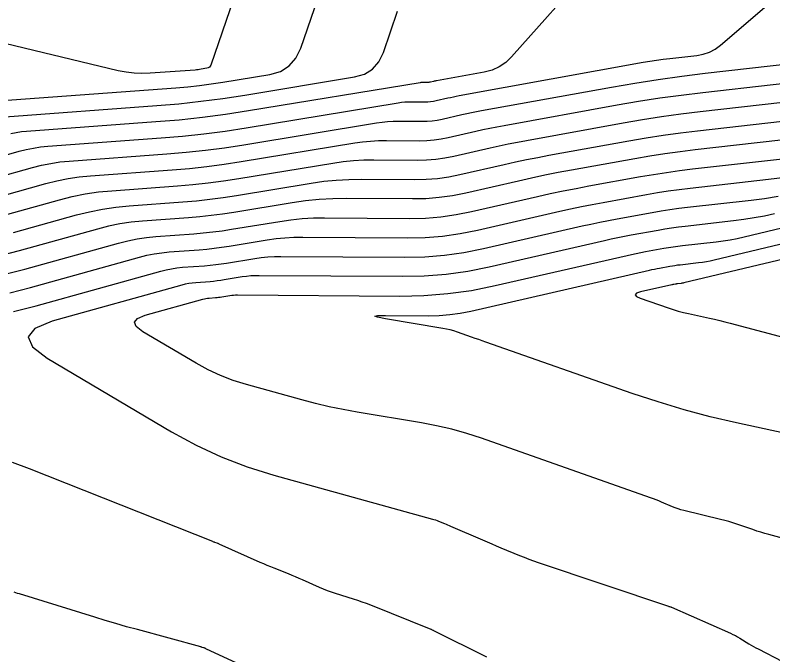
# Model space of a CAD drawing. Extents: x 1354696 to 1366163, y 660729 to 670380.
# Drawn here: x 1362331.2 to 1362379.48, y 664834.42 to 664875.16 of the extents above; entities that cross this region are included whole.
import ezdxf

# ---------------------------------------------------------------- set-up
doc = ezdxf.new("R2010")
doc.units = 0
doc.layers.add('R_Contours', color=7, linetype='Continuous')

msp = doc.modelspace()

# ---------------------------------------------------------------- linework, layer by layer
at = {"layer": 'R_Contours'}
for points in [[(1362350.42, 664891.654), (1362343.672, 664871.983), (1362343.633, 664871.903), (1362343.579, 664871.841), (1362343.509, 664871.797), (1362343.423, 664871.773), (1362343.048, 664871.711), (1362342.954, 664871.696), (1362342.86, 664871.684), (1362342.766, 664871.674), (1362342.671, 664871.666), (1362339.793, 664871.455), (1362339.283, 664871.437), (1362338.777, 664871.458), (1362338.274, 664871.519), (1362337.773, 664871.619), (1362329.376, 664873.632)], [(1362329.218, 664869.637), (1362341.449, 664870.534), (1362342.2, 664870.598), (1362342.95, 664870.678), (1362343.697, 664870.776), (1362344.443, 664870.89), (1362347.421, 664871.381), (1362348.103, 664871.578), (1362348.66, 664871.922), (1362349.092, 664872.414), (1362349.4, 664873.054), (1362352.453, 664881.954)], [(1362329.663, 664865.99), (1362331.459, 664866.49), (1362331.909, 664866.603), (1362332.364, 664866.694), (1362332.823, 664866.763), (1362333.286, 664866.808), (1362340.514, 664867.338), (1362341.872, 664867.453), (1362343.226, 664867.599), (1362344.577, 664867.775), (1362345.924, 664867.982), (1362355.614, 664869.58), (1362355.819, 664869.609), (1362356.023, 664869.629), (1362356.229, 664869.641), (1362356.435, 664869.644), (1362357.303, 664869.638), (1362357.489, 664869.642), (1362357.673, 664869.657), (1362357.855, 664869.682), (1362358.037, 664869.718), (1362358.761, 664869.885), (1362358.943, 664869.925), (1362359.124, 664869.963), (1362359.307, 664870), (1362359.489, 664870.034), (1362371.217, 664872.155), (1362371.641, 664872.228), (1362372.067, 664872.294), (1362372.493, 664872.352), (1362372.92, 664872.404), (1362374.631, 664872.597), (1362375.047, 664872.674), (1362375.437, 664872.809), (1362375.801, 664873.002), (1362376.141, 664873.254), (1362385.042, 664880.889)], [(1362367.941, 664878.251), (1362362.837, 664872.512), (1362362.463, 664872.154), (1362362.047, 664871.871), (1362361.589, 664871.663), (1362361.089, 664871.531), (1362358.058, 664870.983), (1362358.008, 664870.974), (1362357.959, 664870.964), (1362357.909, 664870.953), (1362357.86, 664870.942), (1362357.662, 664870.897), (1362357.613, 664870.887), (1362357.563, 664870.88), (1362357.513, 664870.876), (1362357.462, 664870.875), (1362357.225, 664870.877), (1362357.169, 664870.876), (1362357.113, 664870.873), (1362357.057, 664870.867), (1362357.001, 664870.859), (1362346.08, 664869.058), (1362344.608, 664868.832), (1362343.132, 664868.64), (1362341.653, 664868.481), (1362340.169, 664868.355), (1362331.93, 664867.751), (1362331.594, 664867.718), (1362331.262, 664867.669), (1362330.932, 664867.603)], [(1362330.574, 664868.694), (1362340.226, 664869.402), (1362341.635, 664869.521), (1362343.04, 664869.672), (1362344.44, 664869.855), (1362345.838, 664870.069), (1362352.828, 664871.222), (1362353.461, 664871.404), (1362353.978, 664871.724), (1362354.379, 664872.18), (1362354.664, 664872.774), (1362355.572, 664875.422)], [(1362330.022, 664864.821), (1362332.311, 664865.459), (1362332.886, 664865.604), (1362333.466, 664865.72), (1362334.052, 664865.807), (1362334.642, 664865.865), (1362340.859, 664866.321), (1362342.091, 664866.426), (1362343.32, 664866.558), (1362344.546, 664866.718), (1362345.768, 664866.905), (1362354.227, 664868.3), (1362354.58, 664868.351), (1362354.934, 664868.386), (1362355.289, 664868.406), (1362355.645, 664868.411), (1362357.145, 664868.401), (1362357.465, 664868.408), (1362357.782, 664868.433), (1362358.098, 664868.477), (1362358.412, 664868.54), (1362359.663, 664868.827), (1362359.976, 664868.897), (1362360.29, 664868.963), (1362360.605, 664869.025), (1362360.92, 664869.084), (1362369.201, 664870.582), (1362370.688, 664870.838), (1362372.179, 664871.069), (1362373.673, 664871.275), (1362375.172, 664871.457), (1362390.428, 664873.175)], [(1362330.38, 664863.653), (1362333.164, 664864.429), (1362333.863, 664864.605), (1362334.569, 664864.746), (1362335.28, 664864.852), (1362335.998, 664864.922), (1362341.204, 664865.304), (1362342.311, 664865.398), (1362343.414, 664865.517), (1362344.515, 664865.66), (1362345.612, 664865.829), (1362352.84, 664867.021), (1362353.342, 664867.092), (1362353.844, 664867.143), (1362354.349, 664867.171), (1362354.855, 664867.179), (1362356.986, 664867.164), (1362357.441, 664867.174), (1362357.892, 664867.21), (1362358.341, 664867.272), (1362358.787, 664867.361), (1362360.565, 664867.769), (1362361.01, 664867.868), (1362361.456, 664867.962), (1362361.903, 664868.051), (1362362.351, 664868.135), (1362369.572, 664869.441), (1362370.927, 664869.674), (1362372.285, 664869.885), (1362373.647, 664870.073), (1362375.012, 664870.238), (1362388.475, 664871.754)], [(1362330.739, 664862.485), (1362334.017, 664863.398), (1362334.84, 664863.606), (1362335.671, 664863.772), (1362336.509, 664863.897), (1362337.354, 664863.98), (1362341.549, 664864.287), (1362342.53, 664864.371), (1362343.508, 664864.476), (1362344.484, 664864.603), (1362345.456, 664864.752), (1362351.453, 664865.741), (1362352.103, 664865.834), (1362352.755, 664865.899), (1362353.409, 664865.936), (1362354.065, 664865.946), (1362356.827, 664865.927), (1362357.417, 664865.939), (1362358.002, 664865.986), (1362358.584, 664866.067), (1362359.162, 664866.183), (1362361.466, 664866.711), (1362362.043, 664866.84), (1362362.621, 664866.962), (1362363.201, 664867.077), (1362363.782, 664867.185), (1362369.944, 664868.3), (1362371.166, 664868.51), (1362372.392, 664868.7), (1362373.62, 664868.87), (1362374.851, 664869.019), (1362386.522, 664870.333)], [(1362331.097, 664861.317), (1362335.102, 664862.433), (1362335.933, 664862.642), (1362336.771, 664862.81), (1362337.616, 664862.935), (1362338.469, 664863.019), (1362341.894, 664863.27), (1362342.749, 664863.343), (1362343.602, 664863.435), (1362344.452, 664863.545), (1362345.301, 664863.675), (1362350.066, 664864.461), (1362350.865, 664864.576), (1362351.666, 664864.656), (1362352.469, 664864.701), (1362353.275, 664864.713), (1362356.669, 664864.689), (1362357.393, 664864.705), (1362358.112, 664864.763), (1362358.827, 664864.862), (1362359.537, 664865.004), (1362362.368, 664865.653), (1362363.077, 664865.811), (1362363.787, 664865.961), (1362364.499, 664866.103), (1362365.213, 664866.236), (1362370.315, 664867.159), (1362371.405, 664867.347), (1362372.498, 664867.516), (1362373.593, 664867.667), (1362374.691, 664867.8), (1362384.569, 664868.913)], [(1362382.616, 664867.492), (1362374.531, 664866.581), (1362373.567, 664866.464), (1362372.604, 664866.332), (1362371.645, 664866.183), (1362370.687, 664866.018), (1362366.644, 664865.287), (1362365.797, 664865.129), (1362364.953, 664864.961), (1362364.11, 664864.783), (1362363.27, 664864.595), (1362359.912, 664863.825), (1362359.07, 664863.658), (1362358.222, 664863.539), (1362357.369, 664863.471), (1362356.51, 664863.452), (1362352.31, 664863.481), (1362351.441, 664863.469), (1362350.575, 664863.42), (1362349.712, 664863.333), (1362348.852, 664863.21), (1362345.145, 664862.599), (1362344.421, 664862.488), (1362343.696, 664862.393), (1362342.968, 664862.315), (1362342.239, 664862.253), (1362339.317, 664862.039), (1362338.59, 664861.968), (1362337.869, 664861.86), (1362337.154, 664861.718), (1362336.445, 664861.539), (1362331.456, 664860.149), (1362330.384, 664859.878)], [(1362330.619, 664858.678), (1362331.814, 664858.981), (1362337.789, 664860.645), (1362338.375, 664860.793), (1362338.967, 664860.911), (1362339.564, 664861), (1362340.166, 664861.059), (1362342.584, 664861.236), (1362343.188, 664861.288), (1362343.79, 664861.352), (1362344.39, 664861.431), (1362344.989, 664861.522), (1362348.058, 664862.028), (1362348.77, 664862.13), (1362349.484, 664862.202), (1362350.201, 664862.243), (1362350.92, 664862.253), (1362356.352, 664862.215), (1362357.345, 664862.237), (1362358.332, 664862.316), (1362359.312, 664862.453), (1362360.287, 664862.647), (1362364.481, 664863.608), (1362365.298, 664863.791), (1362366.118, 664863.964), (1362366.939, 664864.127), (1362367.762, 664864.281), (1362371.059, 664864.877), (1362371.884, 664865.019), (1362372.711, 664865.147), (1362373.54, 664865.262), (1362374.371, 664865.362), (1362380.663, 664866.071)], [(1362330.853, 664857.478), (1362332.173, 664857.813), (1362339.132, 664859.751), (1362339.596, 664859.868), (1362340.065, 664859.962), (1362340.537, 664860.032), (1362341.014, 664860.079), (1362342.929, 664860.219), (1362343.407, 664860.26), (1362343.884, 664860.311), (1362344.359, 664860.373), (1362344.833, 664860.446), (1362347.263, 664860.847), (1362347.827, 664860.927), (1362348.392, 664860.984), (1362348.96, 664861.016), (1362349.529, 664861.024), (1362356.193, 664860.978), (1362357.321, 664861.003), (1362358.442, 664861.093), (1362359.555, 664861.248), (1362360.662, 664861.468), (1362365.908, 664862.671), (1362366.594, 664862.824), (1362367.282, 664862.969), (1362367.972, 664863.106), (1362368.663, 664863.235), (1362371.43, 664863.736), (1362372.123, 664863.855), (1362372.817, 664863.963), (1362373.513, 664864.059), (1362374.211, 664864.144), (1362379.213, 664864.707), (1362380.277, 664864.843)], [(1362331.088, 664856.279), (1362332.531, 664856.644), (1362340.475, 664858.857), (1362340.817, 664858.944), (1362341.163, 664859.013), (1362341.511, 664859.064), (1362341.862, 664859.099), (1362343.274, 664859.202), (1362343.626, 664859.232), (1362343.978, 664859.27), (1362344.328, 664859.316), (1362344.678, 664859.369), (1362346.468, 664859.665), (1362346.884, 664859.724), (1362347.301, 664859.766), (1362347.719, 664859.79), (1362348.139, 664859.796), (1362356.034, 664859.741), (1362357.297, 664859.768), (1362358.551, 664859.869), (1362359.798, 664860.043), (1362361.037, 664860.289), (1362367.335, 664861.734), (1362367.89, 664861.857), (1362368.447, 664861.975), (1362369.004, 664862.086), (1362369.563, 664862.19), (1362371.802, 664862.595), (1362372.362, 664862.691), (1362372.924, 664862.779), (1362373.487, 664862.856), (1362374.051, 664862.925), (1362378.097, 664863.38), (1362378.957, 664863.49), (1362379.813, 664863.627)], [(1362382.951, 664841.067), (1362379.23, 664842.074), (1362378.971, 664842.147), (1362378.713, 664842.224), (1362378.457, 664842.305), (1362378.202, 664842.391), (1362377.185, 664842.745), (1362376.929, 664842.83), (1362376.672, 664842.909), (1362376.413, 664842.982), (1362376.153, 664843.048), (1362373.809, 664843.616), (1362373.626, 664843.664), (1362373.446, 664843.719), (1362373.268, 664843.782), (1362373.093, 664843.853), (1362372.397, 664844.149), (1362372.223, 664844.222), (1362372.047, 664844.292), (1362371.87, 664844.359), (1362371.692, 664844.423), (1362360.919, 664848.213), (1362359.976, 664848.521), (1362359.023, 664848.789), (1362358.059, 664849.014), (1362357.084, 664849.198), (1362352.985, 664849.881), (1362352.097, 664850.041), (1362351.214, 664850.224), (1362350.336, 664850.429), (1362349.462, 664850.658), (1362345.934, 664851.632), (1362345.098, 664851.893), (1362344.285, 664852.207), (1362343.494, 664852.575), (1362342.726, 664852.996), (1362339.342, 664855.001), (1362338.918, 664855.322), (1362338.8, 664855.603), (1362338.987, 664855.844), (1362339.48, 664856.044), (1362343.161, 664857.07), (1362343.259, 664857.094), (1362343.358, 664857.114), (1362343.458, 664857.129), (1362343.559, 664857.139), (1362343.964, 664857.168), (1362344.065, 664857.177), (1362344.165, 664857.188), (1362344.266, 664857.201), (1362344.366, 664857.216), (1362344.879, 664857.301), (1362344.998, 664857.318), (1362345.118, 664857.33), (1362345.238, 664857.337), (1362345.358, 664857.339), (1362355.717, 664857.266), (1362357.249, 664857.3), (1362358.771, 664857.422), (1362360.284, 664857.633), (1362361.786, 664857.932), (1362370.189, 664859.859), (1362370.482, 664859.924), (1362370.775, 664859.986), (1362371.069, 664860.044), (1362371.364, 664860.1), (1362372.545, 664860.313), (1362372.84, 664860.364), (1362373.136, 664860.41), (1362373.433, 664860.451), (1362373.731, 664860.487), (1362375.865, 664860.727), (1362376.318, 664860.785), (1362376.77, 664860.857), (1362377.219, 664860.943), (1362377.665, 664861.042), (1362389.823, 664863.94)], [(1362387.556, 664846.951), (1362377.171, 664849.196), (1362375.489, 664849.587), (1362373.821, 664850.03), (1362372.167, 664850.524), (1362370.528, 664851.069), (1362361.189, 664854.336), (1362360.963, 664854.415), (1362360.737, 664854.495), (1362360.511, 664854.574), (1362360.285, 664854.653), (1362359.381, 664854.971), (1362359.153, 664855.046), (1362358.924, 664855.11), (1362358.691, 664855.165), (1362358.456, 664855.209), (1362354.789, 664855.82), (1362354.285, 664855.917), (1362354.12, 664855.986), (1362354.294, 664856.025), (1362354.807, 664856.035), (1362357.537, 664856.016), (1362358.217, 664856.03), (1362358.893, 664856.085), (1362359.565, 664856.178), (1362360.233, 664856.311), (1362371.616, 664858.921), (1362371.778, 664858.957), (1362371.94, 664858.992), (1362372.102, 664859.024), (1362372.265, 664859.054), (1362372.916, 664859.172), (1362373.079, 664859.2), (1362373.243, 664859.225), (1362373.407, 664859.248), (1362373.571, 664859.268), (1362374.748, 664859.401), (1362374.999, 664859.433), (1362375.248, 664859.472), (1362375.496, 664859.52), (1362375.742, 664859.574), (1362389.726, 664862.908)], [(1362379.588, 664862.51), (1362378.942, 664862.366), (1362378.291, 664862.242), (1362377.638, 664862.138), (1362376.981, 664862.054), (1362373.891, 664861.706), (1362373.46, 664861.654), (1362373.03, 664861.594), (1362372.601, 664861.528), (1362372.173, 664861.454), (1362370.464, 664861.145), (1362370.037, 664861.065), (1362369.611, 664860.98), (1362369.186, 664860.891), (1362368.762, 664860.796), (1362361.411, 664859.111), (1362360.041, 664858.838), (1362358.661, 664858.646), (1362357.273, 664858.534), (1362355.876, 664858.504), (1362346.749, 664858.567), (1362346.479, 664858.563), (1362346.209, 664858.548), (1362345.941, 664858.521), (1362345.674, 664858.483), (1362344.522, 664858.293), (1362344.297, 664858.258), (1362344.071, 664858.229), (1362343.845, 664858.205), (1362343.619, 664858.185), (1362342.711, 664858.119), (1362342.485, 664858.097), (1362342.261, 664858.063), (1362342.038, 664858.019), (1362341.818, 664857.963), (1362333.557, 664855.662), (1362332.45, 664855.213), (1362332.03, 664854.673), (1362332.295, 664854.042), (1362333.247, 664853.32), (1362341.168, 664848.628), (1362342.726, 664847.773), (1362344.329, 664847.027), (1362345.979, 664846.39), (1362347.675, 664845.861), (1362357.788, 664843.07), (1362357.888, 664843.04), (1362357.987, 664843.008), (1362358.084, 664842.973), (1362358.181, 664842.934), (1362358.566, 664842.774), (1362358.662, 664842.733), (1362358.758, 664842.693), (1362358.854, 664842.652), (1362358.95, 664842.611), (1362360.979, 664841.74), (1362361.273, 664841.614), (1362361.567, 664841.49), (1362361.861, 664841.366), (1362362.156, 664841.244), (1362363.337, 664840.755), (1362363.633, 664840.636), (1362363.931, 664840.521), (1362364.231, 664840.412), (1362364.532, 664840.307), (1362372.842, 664837.511), (1362372.855, 664837.507), (1362372.868, 664837.503), (1362372.881, 664837.499), (1362372.894, 664837.495), (1362372.965, 664837.476), (1362372.97, 664837.475), (1362372.974, 664837.473), (1362372.978, 664837.471), (1362372.982, 664837.469), (1362372.998, 664837.46), (1362373.006, 664837.456), (1362373.014, 664837.452), (1362376.79, 664835.795), (1362376.943, 664835.724), (1362377.093, 664835.648), (1362377.24, 664835.567), (1362377.384, 664835.481), (1362377.955, 664835.124), (1362378.098, 664835.036), (1362378.244, 664834.951), (1362378.391, 664834.87), (1362378.54, 664834.791), (1362380.089, 664833.996)], [(1362389.629, 664861.876), (1362373.819, 664858.107), (1362373.773, 664858.096), (1362373.726, 664858.087), (1362373.679, 664858.08), (1362373.632, 664858.074), (1362373.411, 664858.049), (1362373.38, 664858.045), (1362373.349, 664858.041), (1362373.318, 664858.036), (1362373.288, 664858.031), (1362373.165, 664858.009), (1362373.135, 664858.003), (1362373.104, 664857.997), (1362373.074, 664857.991), (1362373.043, 664857.984), (1362371.054, 664857.528), (1362370.796, 664857.445), (1362370.707, 664857.352), (1362370.786, 664857.251), (1362371.032, 664857.14), (1362372.813, 664856.517), (1362373.134, 664856.41), (1362373.458, 664856.313), (1362373.785, 664856.226), (1362374.114, 664856.15), (1362375.438, 664855.864), (1362375.768, 664855.79), (1362376.098, 664855.713), (1362376.426, 664855.632), (1362376.754, 664855.547), (1362389.973, 664852.034)], [(1362361.261, 664834.27), (1362357.883, 664835.945), (1362357.87, 664835.952), (1362357.857, 664835.959), (1362357.843, 664835.966), (1362357.83, 664835.973), (1362357.761, 664836.012), (1362357.753, 664836.017), (1362357.744, 664836.021), (1362357.721, 664836.032), (1362357.708, 664836.038), (1362353.861, 664837.577), (1362353.589, 664837.683), (1362353.316, 664837.783), (1362353.04, 664837.877), (1362352.763, 664837.967), (1362351.621, 664838.321), (1362351.358, 664838.407), (1362351.097, 664838.501), (1362350.84, 664838.602), (1362350.586, 664838.712), (1362349.513, 664839.193), (1362349.29, 664839.291), (1362349.067, 664839.387), (1362348.842, 664839.48), (1362348.616, 664839.571), (1362347.71, 664839.929), (1362347.485, 664840.02), (1362347.26, 664840.113), (1362347.036, 664840.209), (1362346.814, 664840.307), (1362344.208, 664841.478), (1362344.175, 664841.492), (1362344.14, 664841.506), (1362344.106, 664841.519), (1362344.071, 664841.531), (1362343.931, 664841.577), (1362343.896, 664841.589), (1362343.861, 664841.601), (1362343.826, 664841.614), (1362343.792, 664841.628), (1362332.12, 664846.263), (1362331.04, 664846.664)], [(1362346.989, 664833.131), (1362343.356, 664834.811), (1362343.347, 664834.816), (1362343.338, 664834.82), (1362343.328, 664834.824), (1362343.319, 664834.827), (1362343.282, 664834.842), (1362343.272, 664834.846), (1362343.263, 664834.849), (1362343.253, 664834.853), (1362343.244, 664834.856), (1362343.126, 664834.892), (1362343.104, 664834.899), (1362343.081, 664834.906), (1362343.058, 664834.912), (1362343.035, 664834.919), (1362338.986, 664836.023), (1362338.304, 664836.212), (1362337.624, 664836.406), (1362336.945, 664836.607), (1362336.268, 664836.813), (1362331.47, 664838.295), (1362331.355, 664838.331), (1362331.241, 664838.37), (1362331.127, 664838.41)]]:
    msp.add_lwpolyline(points, dxfattribs=at)

doc.saveas('drawing.dxf')
